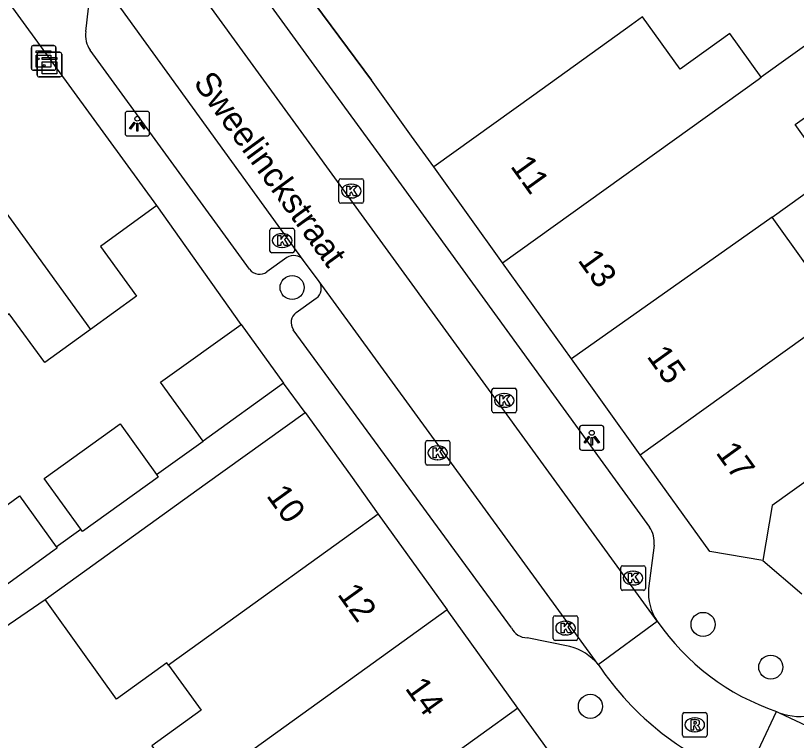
# Model space of a CAD drawing. Extents: x 159822 to 160765, y 380693 to 381634.
# Drawn here: x 159986.38 to 160018.14, y 381258.7 to 381288.18 of the extents above; entities that cross this region are included whole.
import ezdxf

# ---------------------------------------------------------------- set-up
doc = ezdxf.new("R2010")
doc.units = 0
for name, color, linetype in [('IMGEO_Boom', 7, 'Continuous'), ('IMGEO_Kast', 7, 'Continuous'), ('IMGEO_Kolk', 7, 'Continuous'), ('IMGEO_Lichtpunt', 7, 'Continuous'), ('IMGEO_Muur', 7, 'Continuous'), ('IMGEO_Openbare_ruimte_label', 7, 'Continuous'), ('IMGEO_Pand', 7, 'Continuous'), ('IMGEO_Pand_nummerreeks', 7, 'Continuous'), ('IMGEO_Rijbaan_lokaal_open', 7, 'Continuous'), ('IMGEO_Rioolput', 7, 'Continuous'), ('IMGEO_Voetpad_open', 7, 'Continuous')]:
    doc.layers.add(name, color=color, linetype=linetype)

msp = doc.modelspace()

# ---------------------------------------------------------------- linework, layer by layer
at = {"layer": 'IMGEO_Boom'}
for centre in [(159997.629, 381277.121), (160014.344, 381263.419), (160017.097, 381261.679), (160009.76, 381260.085)]:
    msp.add_circle(centre, 0.489, dxfattribs=at)
at = {"layer": 'IMGEO_Kast'}
for p, q in [((159987.1, 381286.961), (159987.941, 381286.961)), ((159987.941, 381286.961), (159987.1, 381286.961)), ((159987.025, 381286.036), (159987.025, 381286.877)), ((159987.025, 381286.877), (159987.025, 381286.036)), ((159987.263, 381285.766), (159987.263, 381286.607)), ((159987.263, 381286.607), (159987.263, 381285.766)), ((159987.338, 381286.691), (159988.179, 381286.691)), ((159988.179, 381286.691), (159987.338, 381286.691)), ((159988.025, 381286.886), (159988.025, 381286.045)), ((159988.025, 381286.045), (159988.025, 381286.886)), ((159988.263, 381286.616), (159988.263, 381285.775)), ((159988.263, 381285.775), (159988.263, 381286.616)), ((159987.95, 381285.961), (159987.109, 381285.961)), ((159987.109, 381285.961), (159987.95, 381285.961)), ((159988.188, 381285.691), (159987.347, 381285.691)), ((159987.347, 381285.691), (159988.188, 381285.691))]:
    msp.add_line(p, q, dxfattribs=at)
for points in [[(159987.22, 381286.751), (159987.82, 381286.751), (159987.82, 381286.666), (159987.22, 381286.666), (159987.22, 381286.751)], [(159987.22, 381286.576), (159987.82, 381286.576), (159987.82, 381286.087), (159987.22, 381286.087), (159987.22, 381286.576)], [(159987.458, 381286.481), (159988.058, 381286.481), (159988.058, 381286.396), (159987.458, 381286.396), (159987.458, 381286.481)], [(159987.458, 381286.306), (159988.058, 381286.306), (159988.058, 381285.817), (159987.458, 381285.817), (159987.458, 381286.306)]]:
    msp.add_lwpolyline(points, dxfattribs=at)
for centre in [(159987.304, 381286.425), (159987.542, 381286.155)]:
    msp.add_circle(centre, 0.0377, dxfattribs=at)
for centre, start, end in [((159987.103, 381286.883), 92.4484, 184.2845), ((159987.103, 381286.883), 92.4484, 184.2845), ((159987.947, 381286.883), 2.4484, 94.2845), ((159987.947, 381286.883), 2.4484, 94.2845), ((159987.341, 381286.613), 92.4484, 184.2845), ((159987.341, 381286.613), 92.4484, 184.2845), ((159988.185, 381286.613), 2.4484, 94.2845), ((159988.185, 381286.613), 2.4484, 94.2845), ((159987.103, 381286.039), 182.4484, 274.2845), ((159987.103, 381286.039), 182.4484, 274.2845), ((159987.947, 381286.039), 272.4484, 4.2845), ((159987.947, 381286.039), 272.4484, 4.2845), ((159987.341, 381285.769), 182.4484, 274.2845), ((159987.341, 381285.769), 182.4484, 274.2845), ((159988.185, 381285.769), 272.4484, 4.2845), ((159988.185, 381285.769), 272.4484, 4.2845)]:
    msp.add_arc(centre, 0.0779, start, end, dxfattribs=at)
at = {"layer": 'IMGEO_Kolk'}
for p, q in [((159999.61, 381281.547), (160000.462, 381281.547)), ((159999.535, 381280.621), (159999.535, 381281.473)), ((160000.023, 381281.327), (160000.048, 381281.327)), ((160000.536, 381281.473), (160000.536, 381280.621)), ((160000.046, 381280.767), (160000.021, 381280.767)), ((160000.462, 381280.547), (159999.61, 381280.547)), ((159996.725, 381278.605), (159996.725, 381279.457)), ((159996.8, 381279.531), (159997.652, 381279.531)), ((159997.213, 381279.311), (159997.238, 381279.311)), ((159997.726, 381279.457), (159997.726, 381278.605)), ((159997.236, 381278.751), (159997.211, 381278.751)), ((159997.652, 381278.531), (159996.8, 381278.531)), ((160005.756, 381272.102), (160005.756, 381272.954)), ((160005.831, 381273.028), (160006.683, 381273.028)), ((160006.757, 381272.954), (160006.757, 381272.102)), ((160006.244, 381272.808), (160006.269, 381272.808)), ((160006.683, 381272.028), (160005.831, 381272.028)), ((160006.267, 381272.248), (160006.242, 381272.248)), ((160003.05, 381269.971), (160003.05, 381270.823)), ((160003.125, 381270.897), (160003.977, 381270.897)), ((160004.051, 381270.823), (160004.051, 381269.971)), ((160003.538, 381270.677), (160003.563, 381270.677)), ((160003.561, 381270.117), (160003.536, 381270.117)), ((160003.977, 381269.897), (160003.125, 381269.897)), ((160010.995, 381264.878), (160010.995, 381265.73)), ((160011.07, 381265.804), (160011.922, 381265.804)), ((160011.996, 381265.73), (160011.996, 381264.878)), ((160011.483, 381265.584), (160011.508, 381265.584)), ((160011.506, 381265.024), (160011.481, 381265.024)), ((160011.922, 381264.804), (160011.07, 381264.804)), ((160008.324, 381263.769), (160009.176, 381263.769)), ((160008.249, 381262.843), (160008.249, 381263.695)), ((160008.737, 381263.549), (160008.762, 381263.549)), ((160009.25, 381263.695), (160009.25, 381262.843)), ((160008.76, 381262.989), (160008.735, 381262.989)), ((160009.176, 381262.769), (160008.324, 381262.769))]:
    msp.add_line(p, q, dxfattribs=at)
for points in [[(159999.61, 381281.547), (160000.462, 381281.547)], [(159999.535, 381280.621), (159999.535, 381281.473)], [(159999.856, 381281.247), (159999.979, 381281.247), (159999.979, 381281.096), (160000.109, 381281.247), (160000.273, 381281.247), (160000.127, 381281.096), (160000.28, 381280.847), (160000.128, 381280.847), (160000.043, 381281.011), (159999.979, 381280.944), (159999.979, 381280.847), (159999.856, 381280.847), (159999.856, 381281.247)], [(160000.536, 381281.473), (160000.536, 381280.621)], [(160000.462, 381280.547), (159999.61, 381280.547)], [(159996.725, 381278.605), (159996.725, 381279.457)], [(159996.8, 381279.531), (159997.652, 381279.531)], [(159997.726, 381279.457), (159997.726, 381278.605)], [(159997.046, 381279.231), (159997.169, 381279.231), (159997.169, 381279.08), (159997.299, 381279.231), (159997.463, 381279.231), (159997.317, 381279.08), (159997.47, 381278.831), (159997.318, 381278.831), (159997.233, 381278.995), (159997.169, 381278.928), (159997.169, 381278.831), (159997.046, 381278.831), (159997.046, 381279.231)], [(159997.652, 381278.531), (159996.8, 381278.531)], [(160005.756, 381272.102), (160005.756, 381272.954)], [(160005.831, 381273.028), (160006.683, 381273.028)], [(160006.757, 381272.954), (160006.757, 381272.102)], [(160006.077, 381272.728), (160006.2, 381272.728), (160006.2, 381272.577), (160006.33, 381272.728), (160006.494, 381272.728), (160006.348, 381272.577), (160006.501, 381272.328), (160006.349, 381272.328), (160006.264, 381272.492), (160006.2, 381272.425), (160006.2, 381272.328), (160006.077, 381272.328), (160006.077, 381272.728)], [(160006.683, 381272.028), (160005.831, 381272.028)], [(160003.05, 381269.971), (160003.05, 381270.823)], [(160003.125, 381270.897), (160003.977, 381270.897)], [(160004.051, 381270.823), (160004.051, 381269.971)], [(160003.371, 381270.597), (160003.494, 381270.597), (160003.494, 381270.446), (160003.624, 381270.597), (160003.788, 381270.597), (160003.642, 381270.446), (160003.795, 381270.197), (160003.643, 381270.197), (160003.558, 381270.361), (160003.494, 381270.294), (160003.494, 381270.197), (160003.371, 381270.197), (160003.371, 381270.597)], [(160003.977, 381269.897), (160003.125, 381269.897)], [(160010.995, 381264.878), (160010.995, 381265.73)], [(160011.07, 381265.804), (160011.922, 381265.804)], [(160011.996, 381265.73), (160011.996, 381264.878)], [(160011.316, 381265.504), (160011.439, 381265.504), (160011.439, 381265.353), (160011.569, 381265.504), (160011.733, 381265.504), (160011.587, 381265.353), (160011.74, 381265.104), (160011.588, 381265.104), (160011.503, 381265.268), (160011.439, 381265.201), (160011.439, 381265.104), (160011.316, 381265.104), (160011.316, 381265.504)], [(160011.922, 381264.804), (160011.07, 381264.804)], [(160008.324, 381263.769), (160009.176, 381263.769)], [(160008.249, 381262.843), (160008.249, 381263.695)], [(160008.57, 381263.469), (160008.693, 381263.469), (160008.693, 381263.318), (160008.823, 381263.469), (160008.987, 381263.469), (160008.841, 381263.318), (160008.994, 381263.069), (160008.842, 381263.069), (160008.757, 381263.233), (160008.693, 381263.166), (160008.693, 381263.069), (160008.57, 381263.069), (160008.57, 381263.469)], [(160009.25, 381263.695), (160009.25, 381262.843)], [(160009.176, 381262.769), (160008.324, 381262.769)]]:
    msp.add_lwpolyline(points, dxfattribs=at)
for centre, start, end in [((159999.612, 381281.471), 91.552, 178.448), ((159999.612, 381281.471), 91.552, 178.448), ((160000.46, 381281.471), 1.552, 88.448), ((160000.46, 381281.471), 1.552, 88.448), ((159999.612, 381280.623), 181.552, 268.448), ((159999.612, 381280.623), 181.552, 268.448), ((160000.46, 381280.623), 271.552, 358.448), ((160000.46, 381280.623), 271.552, 358.448), ((159996.802, 381279.455), 91.552, 178.448), ((159996.802, 381279.455), 91.552, 178.448), ((159997.65, 381279.455), 1.552, 88.448), ((159997.65, 381279.455), 1.552, 88.448), ((159996.802, 381278.607), 181.552, 268.448), ((159996.802, 381278.607), 181.552, 268.448), ((159997.65, 381278.607), 271.552, 358.448), ((159997.65, 381278.607), 271.552, 358.448), ((160005.833, 381272.952), 91.552, 178.448), ((160005.833, 381272.952), 91.552, 178.448), ((160006.681, 381272.952), 1.552, 88.448), ((160006.681, 381272.952), 1.552, 88.448), ((160005.833, 381272.104), 181.552, 268.448), ((160005.833, 381272.104), 181.552, 268.448), ((160006.681, 381272.104), 271.552, 358.448), ((160006.681, 381272.104), 271.552, 358.448), ((160003.127, 381270.821), 91.552, 178.448), ((160003.127, 381270.821), 91.552, 178.448), ((160003.975, 381270.821), 1.552, 88.448), ((160003.975, 381270.821), 1.552, 88.448), ((160003.127, 381269.973), 181.552, 268.448), ((160003.127, 381269.973), 181.552, 268.448), ((160003.975, 381269.973), 271.552, 358.448), ((160003.975, 381269.973), 271.552, 358.448), ((160011.072, 381265.728), 91.552, 178.448), ((160011.072, 381265.728), 91.552, 178.448), ((160011.92, 381265.728), 1.552, 88.448), ((160011.92, 381265.728), 1.552, 88.448), ((160011.072, 381264.88), 181.552, 268.448), ((160011.072, 381264.88), 181.552, 268.448), ((160011.92, 381264.88), 271.552, 358.448), ((160011.92, 381264.88), 271.552, 358.448), ((160008.326, 381263.693), 91.552, 178.448), ((160008.326, 381263.693), 91.552, 178.448), ((160009.174, 381263.693), 1.552, 88.448), ((160009.174, 381263.693), 1.552, 88.448), ((160008.326, 381262.845), 181.552, 268.448), ((160008.326, 381262.845), 181.552, 268.448), ((160009.174, 381262.845), 271.552, 358.448), ((160009.174, 381262.845), 271.552, 358.448)]:
    msp.add_arc(centre, 0.0765, start, end, dxfattribs=at)
for centre, major_axis, ratio, start_param, end_param in [((160000.022, 381281.047), (-0.387, 0.002), 0.722429, 4.712389, 7.853982), ((160000.047, 381281.047), (-0.39, 0.002), 0.717154, 1.570796, 4.712389), ((159997.212, 381279.031), (-0.387, 0.002), 0.722429, 4.712389, 7.853982), ((159997.237, 381279.031), (-0.39, 0.002), 0.717154, 1.570796, 4.712389), ((160006.243, 381272.528), (-0.387, 0.002), 0.722429, 4.712389, 7.853982), ((160006.268, 381272.528), (-0.39, 0.002), 0.717154, 1.570796, 4.712389), ((160003.537, 381270.397), (-0.387, 0.002), 0.722429, 4.712389, 7.853982), ((160003.562, 381270.397), (-0.39, 0.002), 0.717154, 1.570796, 4.712389), ((160011.482, 381265.304), (-0.387, 0.002), 0.722429, 4.712389, 7.853982), ((160011.507, 381265.304), (-0.39, 0.002), 0.717154, 1.570796, 4.712389), ((160008.736, 381263.269), (-0.387, 0.002), 0.722429, 4.712389, 7.853982), ((160008.761, 381263.269), (-0.39, 0.002), 0.717154, 1.570796, 4.712389)]:
    msp.add_ellipse(centre, major_axis=major_axis, ratio=ratio, start_param=start_param, end_param=end_param, dxfattribs=at)
at = {"layer": 'IMGEO_Lichtpunt'}
for p, q in [((159990.834, 381284.189), (159990.834, 381283.382)), ((159990.834, 381284.189), (159990.834, 381283.382)), ((159991.736, 381284.284), (159990.928, 381284.284)), ((159991.736, 381284.284), (159990.928, 381284.284)), ((159991.83, 381283.382), (159991.83, 381284.189)), ((159991.83, 381283.382), (159991.83, 381284.189)), ((159990.928, 381283.288), (159991.736, 381283.288)), ((159990.928, 381283.288), (159991.736, 381283.288)), ((160009.318, 381271.411), (160009.318, 381270.604)), ((160009.318, 381271.411), (160009.318, 381270.604)), ((160010.22, 381271.506), (160009.412, 381271.506)), ((160010.22, 381271.506), (160009.412, 381271.506)), ((160010.314, 381270.604), (160010.314, 381271.411)), ((160010.314, 381270.604), (160010.314, 381271.411)), ((160009.412, 381270.51), (160010.22, 381270.51)), ((160009.412, 381270.51), (160010.22, 381270.51))]:
    msp.add_line(p, q, dxfattribs=at)
for points in [[(159991.208, 381283.853), (159991.247, 381283.825), (159991.059, 381283.563), (159991.021, 381283.59), (159991.208, 381283.853)], [(159991.31, 381283.805), (159991.357, 381283.805), (159991.357, 381283.483), (159991.31, 381283.483), (159991.31, 381283.805)], [(159991.42, 381283.825), (159991.458, 381283.852), (159991.645, 381283.59), (159991.606, 381283.562), (159991.42, 381283.825)], [(160009.692, 381271.075), (160009.731, 381271.047), (160009.543, 381270.785), (160009.505, 381270.812), (160009.692, 381271.075)], [(160009.904, 381271.047), (160009.942, 381271.074), (160010.129, 381270.812), (160010.09, 381270.784), (160009.904, 381271.047)], [(160009.794, 381271.027), (160009.841, 381271.027), (160009.841, 381270.705), (160009.794, 381270.705), (160009.794, 381271.027)]]:
    msp.add_lwpolyline(points, dxfattribs=at)
for centre in [(159991.333, 381283.987), (160009.817, 381271.209)]:
    msp.add_circle(centre, 0.0994, dxfattribs=at)
for centre, start, end in [((159990.928, 381284.189), 90, 180), ((159990.928, 381284.189), 90, 180), ((159991.736, 381284.189), 0, 90), ((159991.736, 381284.189), 0, 90), ((159990.928, 381283.382), 180, 270), ((159990.928, 381283.382), 180, 270), ((159991.736, 381283.382), 270, 0), ((159991.736, 381283.382), 270, 360), ((160009.412, 381271.411), 90, 180), ((160009.412, 381271.411), 90, 180), ((160010.22, 381271.411), 0, 90), ((160010.22, 381271.411), 0, 90), ((160009.412, 381270.604), 180, 270), ((160009.412, 381270.604), 180, 270), ((160010.22, 381270.604), 270, 0), ((160010.22, 381270.604), 270, 360)]:
    msp.add_arc(centre, 0.0946, start, end, dxfattribs=at)
at = {"layer": 'IMGEO_Muur'}
for points in [[(159998.551, 381288.656), (160000.854, 381285.557)], [(159995.552, 381275.622), (159992.128, 381280.454)]]:
    msp.add_lwpolyline(points, dxfattribs=at)
at = {"layer": 'IMGEO_Pand'}
for points in [[(159992.128, 381280.454), (159986.019, 381288.871)], [(160016.713, 381285.677), (160015.435, 381287.459), (160013.409, 381286.006), (160011.887, 381288.128), (160011.43, 381287.801), (160007.455, 381284.95), (160003.391, 381282.036)], [(160017.152, 381279.988), (160019.556, 381281.712), (160018.092, 381283.754), (160020.57, 381285.532), (160019.191, 381287.455), (160016.713, 381285.677)], [(159981.862, 381285.854), (159989.435, 381275.42)], [(160006.192, 381278.13), (160016.587, 381285.587), (160016.713, 381285.677)], [(160006.192, 381278.13), (160003.391, 381282.036)], [(159992.128, 381280.454), (159989.838, 381278.792), (159991.302, 381276.775), (159989.435, 381275.42)], [(160017.152, 381279.988), (160008.993, 381274.224)], [(160022.338, 381277.885), (160020.915, 381279.87), (160018.486, 381278.128), (160017.152, 381279.988)], [(160008.993, 381274.224), (160006.192, 381278.13)], [(160011.792, 381270.319), (160022.338, 381277.885)], [(159989.435, 381275.42), (159987.567, 381274.065), (159986.123, 381276.055), (159983.93, 381274.464)], [(159994.006, 381270.876), (159992.283, 381273.269), (159995.552, 381275.622)], [(159995.552, 381275.622), (159997.275, 381273.229)], [(160011.792, 381270.319), (160008.993, 381274.224)], [(159997.275, 381273.229), (159994.006, 381270.876)], [(159987.58, 381264.428), (159989.52, 381265.824), (159994.1, 381269.121), (159998.157, 381272.042)], [(159998.157, 381272.042), (160000, 381269.482), (160001.134, 381267.906)], [(159989.03, 381267.293), (159987.548, 381269.352), (159990.632, 381271.572), (159992.114, 381269.514)], [(160020.699, 381270.797), (160017.148, 381268.251), (160016.78, 381266.022)], [(160016.78, 381266.022), (160014.618, 381266.378), (160011.792, 381270.319)], [(159992.114, 381269.514), (159992.187, 381269.412), (159989.103, 381267.192), (159989.03, 381267.293)], [(159982.008, 381262.237), (159980.527, 381264.278), (159986.225, 381268.414), (159986.544, 381268.646), (159988.034, 381266.576)], [(160001.134, 381267.906), (160000, 381267.089), (159995.105, 381263.563), (159992.602, 381261.76)], [(160001.134, 381267.906), (160003.94, 381264.009)], [(159988.034, 381266.576), (159988.072, 381266.524), (159987.953, 381266.437), (159982.063, 381262.161), (159982.008, 381262.237)], [(159992.602, 381261.76), (159992.535, 381261.853), (159990.492, 381260.382), (159989.123, 381262.284), (159987.58, 381264.428)], [(160003.94, 381264.009), (160000, 381261.171), (159993.409, 381256.425)], [(160006.815, 381260.015), (160003.94, 381264.009)], [(159992.602, 381261.76), (159993.924, 381259.923), (159991.926, 381258.485), (159993.409, 381256.425)], [(160006.815, 381260.015), (160000.792, 381255.677), (160000, 381255.107), (159998.159, 381253.781)], [(160009.505, 381256.28), (160006.815, 381260.015)]]:
    msp.add_lwpolyline(points, dxfattribs=at)
at = {"layer": 'IMGEO_Rijbaan_lokaal_open'}
for points in [[(160012.477, 381263.554), (159989.181, 381295.608)], [(159998.096, 381278.226), (159989.058, 381290.708)], [(159998.733, 381277.36), (159998.096, 381278.226)], [(160010.079, 381261.792), (159998.733, 381277.36)], [(160010.079, 381261.792), (160012.477, 381263.554)], [(160016.056, 381257.166), (160017.333, 381259.871)], [(160017.333, 381259.871), (160017.433, 381259.824)], [(160017.433, 381259.824), (160042.541, 381248.036)]]:
    msp.add_lwpolyline(points, dxfattribs=at)
for centre, radius, start, end in [((160020.51, 381269.102), 9.762, 214.6326, 251.0109), ((160019.879, 381268.279), 11.752, 213.5042, 251.0184)]:
    msp.add_arc(centre, radius, start, end, dxfattribs=at)
at = {"layer": 'IMGEO_Rioolput'}
for p, q in [((160013.507, 381258.908), (160013.507, 381259.76)), ((160013.582, 381259.834), (160014.434, 381259.834)), ((160013.995, 381259.614), (160014.02, 381259.614)), ((160014.508, 381259.76), (160014.508, 381258.908)), ((160014.018, 381259.054), (160013.993, 381259.054)), ((160014.434, 381258.834), (160013.582, 381258.834))]:
    msp.add_line(p, q, dxfattribs=at)
for points in [[(160013.507, 381258.908), (160013.507, 381259.76)], [(160013.582, 381259.834), (160014.434, 381259.834)], [(160014.508, 381259.76), (160014.508, 381258.908)], [(160014.096, 381259.532), (160013.844, 381259.534), (160013.844, 381259.134)], [(160013.844, 381259.134), (160013.968, 381259.134), (160013.968, 381259.296), (160013.979, 381259.296)], [(160014.022, 381259.453), (160013.968, 381259.453), (160013.968, 381259.372)], [(160013.968, 381259.372), (160014.02, 381259.372)], [(160014.026, 381259.267), (160014.097, 381259.134), (160014.237, 381259.134), (160014.172, 381259.26)], [(160014.434, 381258.834), (160013.582, 381258.834)]]:
    msp.add_lwpolyline(points, dxfattribs=at)
for centre, radius, start, end in [((160013.584, 381259.758), 0.0765, 91.552, 178.448), ((160013.584, 381259.758), 0.0765, 91.552, 178.448), ((160014.432, 381259.758), 0.0765, 1.552, 88.448), ((160014.432, 381259.758), 0.0765, 1.552, 88.448), ((160013.978, 381259.243), 0.0533, 26.0293, 88.6989), ((160014.004, 381259.561), 0.19, 274.7715, 282.9687), ((160014.028, 381259.357), 0.0964, 77.0061, 93.1865), ((160014.042, 381259.414), 0.0378, 276.6634, 79.6772), ((160014.095, 381259.422), 0.109, 350.3612, 89.416), ((160014.093, 381259.422), 0.112, 277.5842, 350.9817), ((160014.077, 381259.207), 0.108, 29.5134, 73.7905), ((160013.584, 381258.91), 0.0765, 181.552, 268.448), ((160013.584, 381258.91), 0.0765, 181.552, 268.448), ((160014.432, 381258.91), 0.0765, 271.552, 358.448), ((160014.432, 381258.91), 0.0765, 271.552, 358.448)]:
    msp.add_arc(centre, radius, start, end, dxfattribs=at)
for centre, major_axis, ratio, start_param, end_param in [((160013.994, 381259.334), (-0.387, 0.002), 0.722429, 4.712389, 7.853982), ((160014.019, 381259.334), (-0.39, 0.002), 0.717154, 1.570796, 4.712389)]:
    msp.add_ellipse(centre, major_axis=major_axis, ratio=ratio, start_param=start_param, end_param=end_param, dxfattribs=at)
at = {"layer": 'IMGEO_Voetpad_open'}
for points in [[(159992.724, 381294.136), (159998.623, 381286.018), (160001.567, 381281.987), (160012.168, 381267.377)], [(159989.239, 381287.531), (159989.437, 381289.321)], [(160003.391, 381282.036), (160002.484, 381283.284), (160000.854, 381285.557), (159998.551, 381288.656)], [(159995.9, 381277.867), (159989.415, 381286.773)], [(159995.552, 381275.622), (159992.128, 381280.454)], [(159997.416, 381278.343), (159996.604, 381277.754)], [(159997.799, 381276.104), (159998.614, 381276.682)], [(160006.55, 381263.277), (159997.679, 381275.402)], [(159998.157, 381272.042), (159997.275, 381273.229)], [(159992.114, 381269.514), (159994.006, 381270.876)], [(159988.034, 381266.576), (159989.03, 381267.293)], [(160012.352, 381266.635), (160012.128, 381264.875)], [(160016.78, 381266.022), (160018.356, 381264.659)], [(159978.578, 381257.765), (159978.439, 381257.956), (159980.467, 381259.561), (159987.58, 381264.428)], [(160008.931, 381262.521), (160007.189, 381262.871)]]:
    msp.add_lwpolyline(points, dxfattribs=at)
for centre, radius, start, end in [((159990.274, 381287.372), 1.047, 171.264, 214.8798), ((159997.692, 381277.911), 0.513, 37.9295, 122.5451), ((159996.309, 381278.167), 0.507, 216.2522, 305.5101), ((159998.306, 381277.086), 0.508, 307.3612, 32.7289), ((159998.102, 381275.691), 0.512, 126.2599, 214.3393), ((160011.249, 381266.755), 1.11, 353.7783, 34.0761), ((160014.149, 381264.702), 2.029, 175.1193, 214.4788), ((160007.198, 381263.59), 0.719, 205.8212, 269.3177), ((160008.316, 381260.284), 2.32, 40.5391, 74.6284), ((160018.318, 381262.319), 2.647, 250.4671, 282.257)]:
    msp.add_arc(centre, radius, start, end, dxfattribs=at)

# ---------------------------------------------------------------- texts
at = {"layer": 'IMGEO_Openbare_ruimte_label'}
msp.add_text('Sweelinckstraat', height=1, rotation=306.0906, dxfattribs=at).set_placement((159993.582, 381285.442))
at = {"layer": 'IMGEO_Pand_nummerreeks'}
for s, rotation, p in [('11', 305.6435, (160006.48, 381282.052)), ('13', 305.641, (160009.221, 381278.23)), ('15', 305.641, (160012.028, 381274.316)), ('17', 305.641, (160014.834, 381270.401)), ('10', 305.7505, (159996.556, 381268.652)), ('12', 305.7501, (159999.445, 381264.641)), ('14', 305.7499, (160002.195, 381260.819))]:
    msp.add_text(s, height=1, rotation=rotation, dxfattribs=at).set_placement(p)

doc.saveas('drawing.dxf')
